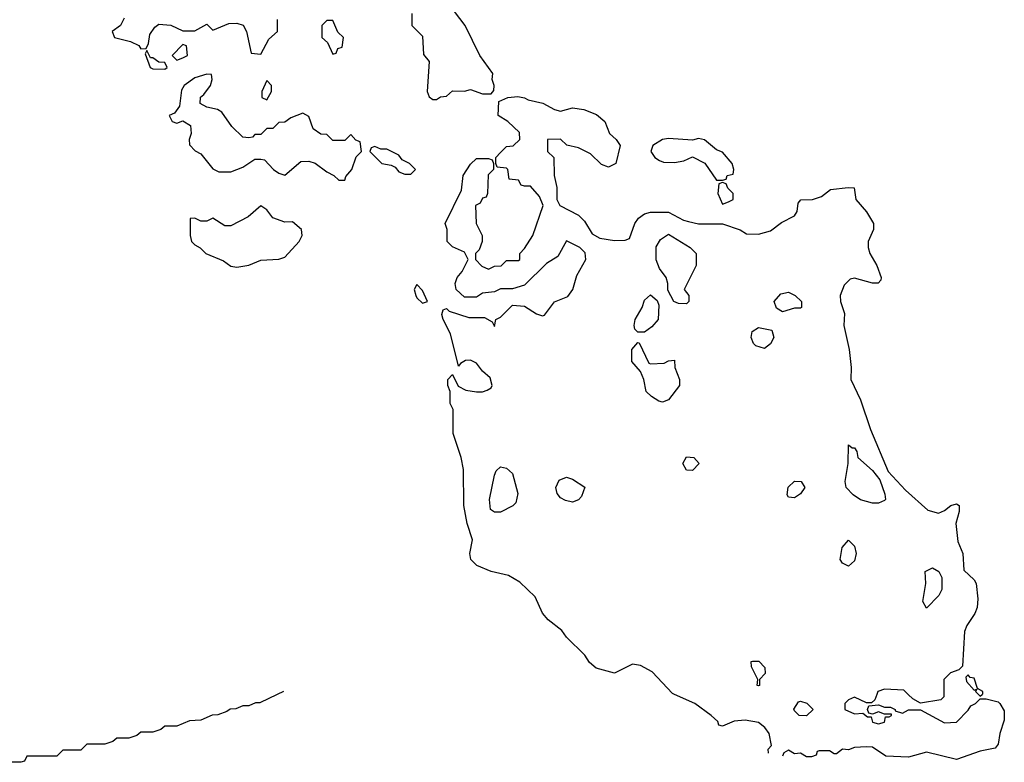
# Model space of a CAD drawing. Header units: inches. Extents: x 2601682 to 2755810, y 449311 to 584050.
# Tile 478 of 505: x 2752526 to 2755810, y 559774 to 562249. Entities that reach past the tile are written whole.
import ezdxf

# ---------------------------------------------------------------- set-up
doc = ezdxf.new("R2010")
doc.units = ezdxf.units.IN
doc.header["$MEASUREMENT"] = 0
doc.layers.add('C7555', color=7, linetype='Continuous')
doc.layers.add('C7556', color=7, linetype='Continuous')

msp = doc.modelspace()

# ---------------------------------------------------------------- linework, layer by layer
at = {"layer": 'C7555', "color": 2, "elevation": 2}
for points in [[(2753384.9, 560000), (2753327.3, 559972.7), (2753312.7, 559972.7), (2753290, 559962), (2753270, 559962), (2753247.3, 559952.7), (2753228.4, 559951.6), (2753216.4, 559943.6), (2753187.3, 559932.7), (2753168.4, 559931.6), (2753130, 559914), (2753092.7, 559912.7), (2753050, 559894), (2753010, 559894), (2752996.4, 559883.6), (2752970, 559874), (2752930, 559874), (2752916.4, 559863.6), (2752890, 559854), (2752850, 559854), (2752836.4, 559843.6), (2752810, 559834), (2752750, 559834), (2752730, 559814), (2752670, 559814), (2752650, 559794), (2752550, 559794), (2752542, 559778), (2752530, 559774), (2752450, 559774)], [(2755024, 559804), (2755022.8, 559817.2), (2755034, 559830), (2755026, 559870), (2755011.3, 559890), (2754990, 559906.8), (2754946, 559914), (2754908.7, 559911.3), (2754870, 559894), (2754858, 559898), (2754854, 559910), (2754832, 559930), (2754778, 559970), (2754709.8, 560000)], [(2755384.4, 560000), (2755378, 559982), (2755367.3, 559972.7), (2755350, 559972), (2755310, 559991.3), (2755290, 559982), (2755278, 559970), (2755278, 559950), (2755310, 559935.3), (2755338, 559938), (2755354, 559926), (2755366, 559926), (2755370, 559908), (2755390, 559902), (2755410, 559908), (2755414, 559926), (2755426, 559926), (2755434, 559930), (2755434, 559934), (2755410, 559934), (2755390, 559942), (2755370, 559934), (2755358, 559938), (2755354, 559950), (2755358, 559962), (2755390, 559966), (2755410, 559958), (2755430, 559958), (2755446, 559950), (2755446, 559946), (2755470, 559938), (2755490, 559948.7), (2755530, 559948.7), (2755610, 559906), (2755650, 559908), (2755690, 559948), (2755698, 559962), (2755714, 559970), (2755730, 559986), (2755750, 559986), (2755790, 559975.3), (2755795.3, 559970), (2755810, 559946), (2755810, 559914), (2755795.1, 559870), (2755790, 559834), (2755779, 559821), (2755730, 559811.3), (2755650, 559782.8), (2755550, 559807.3), (2755490, 559790.7), (2755414.8, 559794.8), (2755370, 559824.7), (2755350, 559826), (2755310, 559822.8), (2755290, 559816), (2755270, 559818), (2755250, 559802), (2755242, 559802), (2755227.3, 559812.7), (2755192.7, 559812.7), (2755186, 559810), (2755182, 559798), (2755167.3, 559792.7), (2755150, 559792), (2755130, 559804.7), (2755110, 559802), (2755090, 559814), (2755074.6, 559805.4), (2755070, 559794)], [(2755608, 560000), (2755608, 559992), (2755598, 559982), (2755530, 559971.3), (2755505.4, 559985.4), (2755489.8, 560000)], [(2755724, 560000), (2755730, 559994), (2755736, 560000)]]:
    msp.add_lwpolyline(points, dxfattribs=at)
msp.add_lwpolyline([(2755150, 559929), (2755126, 559930), (2755110, 559946), (2755108.4, 559951.6), (2755124, 559976), (2755130, 559978), (2755150.9, 559970.9), (2755172, 559950)], close=True, dxfattribs=at)
at = {"layer": 'C7556', "color": 2}
msp.add_line((2753406, 560010, 2), (2753384.9, 560000, 2), dxfattribs=at)
at = {"layer": 'C7556', "color": 2, "elevation": 2}
for points in [[(2753834, 562270), (2753834, 562230), (2753870, 562194), (2753872.7, 562132.7), (2753892, 562110), (2753884.7, 562010), (2753891.6, 561991.6), (2753903.6, 561983.6), (2753916.4, 561983.6), (2753930, 561992), (2753950, 561994), (2753970, 562012), (2754010, 562011.3), (2754030, 562016), (2754070, 562002), (2754098, 562002), (2754107.3, 562012.7), (2754108, 562030), (2754102, 562050), (2754104, 562070), (2754060.9, 562130), (2754011.6, 562230), (2753976.6, 562276.6)], [(2752874, 562254), (2752862, 562230), (2752834, 562210), (2752842, 562190), (2752895.9, 562175.9), (2752922.8, 562162.8), (2752930, 562152), (2752947.3, 562152.7), (2752955.3, 562170), (2752960.4, 562199.6), (2752976.4, 562223.6), (2752990, 562234), (2753030, 562231.3), (2753070, 562212), (2753110, 562212), (2753150, 562234), (2753170, 562214), (2753223.1, 562236.9), (2753250, 562238), (2753271.3, 562231.3), (2753282, 562210), (2753298, 562138), (2753330, 562134), (2753356.4, 562183.6), (2753386, 562210), (2753386, 562250)], [(2754709.8, 560000), (2754703, 560003), (2754635.5, 560075.5), (2754596.8, 560096.8), (2754570, 560100.7), (2754510, 560070.8), (2754448.2, 560088.2), (2754426.4, 560106.4), (2754410.5, 560130.5), (2754350, 560191.3), (2754333.7, 560213.7), (2754288.7, 560248.7), (2754270, 560271), (2754245.2, 560325.2), (2754194.6, 560374.6), (2754156.7, 560396.7), (2754098, 560410), (2754051, 560430), (2754030.7, 560450), (2754027.7, 560470), (2754035.9, 560515.9), (2754018.8, 560570), (2754007.3, 560630), (2754006, 560750), (2753998, 560790), (2753972, 560870), (2753972, 560950), (2753962, 560970), (2753962, 561010), (2753954, 561030), (2753954, 561050), (2753970, 561066), (2753988, 561028), (2754014, 561014), (2754050, 561008.7), (2754070, 561008.7), (2754085.4, 561014.6), (2754098, 561022), (2754102, 561030), (2754095.3, 561055.3), (2754070, 561078), (2754050, 561104.7), (2754030, 561114), (2754012.7, 561112.7), (2753996.4, 561103.6), (2753990, 561094), (2753962.4, 561202.4), (2753938, 561250), (2753934, 561266), (2753938, 561282), (2753950, 561286), (2753958, 561278), (2754023.6, 561256.4), (2754076.4, 561256.4), (2754102, 561242), (2754110, 561226), (2754114, 561250), (2754130, 561258), (2754170, 561298), (2754210, 561294), (2754250, 561268.7), (2754270, 561262), (2754276, 561264), (2754310, 561308.7), (2754353.7, 561326.3), (2754371, 561350), (2754384, 561396), (2754414, 561450), (2754411.6, 561471.6), (2754394, 561490), (2754350, 561512), (2754320.4, 561459.6), (2754283.1, 561436.9), (2754210, 561364.7), (2754170, 561352), (2754130, 561352), (2754110, 561342), (2754070, 561338), (2754050, 561324.7), (2754010, 561324.7), (2753982, 561350), (2753978, 561370), (2753984.7, 561390), (2754002, 561410), (2754022, 561450), (2754010, 561474), (2753970, 561492), (2753952, 561510), (2753952, 561550), (2753944.7, 561570), (2753999.6, 561680.4), (2754004.7, 561730), (2754030, 561768), (2754050, 561786), (2754090, 561786), (2754102, 561782), (2754106, 561770), (2754106, 561750), (2754088, 561732), (2754086, 561670), (2754082, 561658), (2754070, 561654), (2754062, 561638), (2754046, 561630), (2754048, 561570), (2754068, 561530), (2754068.7, 561510), (2754058, 561482), (2754046, 561470), (2754046, 561450), (2754067.3, 561427.3), (2754090, 561418), (2754110, 561428), (2754131.6, 561428.4), (2754150, 561446), (2754190, 561446), (2754194, 561450), (2754194, 561470), (2754210, 561486), (2754238, 561530), (2754272, 561630), (2754259.8, 561659.8), (2754230, 561694), (2754210, 561694), (2754198, 561698), (2754190, 561714), (2754158, 561718), (2754154, 561750), (2754150, 561754), (2754118, 561758), (2754114, 561770), (2754114, 561790), (2754130, 561806), (2754150, 561826), (2754171.6, 561828.4), (2754194, 561850), (2754192.7, 561872.7), (2754154, 561910), (2754122, 561930), (2754123.6, 561976.4), (2754154, 561990), (2754187.1, 561992.9), (2754210, 561989), (2754222, 561982), (2754270.9, 561970.9), (2754310, 561949.5), (2754330, 561943.7), (2754370, 561955.6), (2754408, 561950), (2754450, 561933.3), (2754477.6, 561910), (2754492.7, 561870), (2754515.3, 561850), (2754528.7, 561830), (2754514, 561770), (2754490, 561758), (2754466.4, 561766.4), (2754430, 561802), (2754390, 561822), (2754351.1, 561831.1), (2754330, 561851.3), (2754286, 561850), (2754286, 561810), (2754308, 561790), (2754308.7, 561730), (2754318, 561690), (2754318, 561650), (2754328, 561630), (2754390, 561598), (2754410, 561578), (2754435.3, 561535.3), (2754461.2, 561521.2), (2754510, 561513.2), (2754545.4, 561514.6), (2754559.8, 561520.2), (2754578, 561570), (2754590, 561588), (2754610, 561602), (2754630, 561608), (2754690, 561608), (2754740.4, 561580.4), (2754756.4, 561576.4), (2754790, 561568.7), (2754870, 561568.7), (2754928.9, 561548.9), (2754950, 561535.3), (2754990, 561534), (2755030, 561545.2), (2755066.4, 561573.6), (2755110, 561595.3), (2755118.8, 561610), (2755122.8, 561637.2), (2755131, 561649), (2755170.6, 561649.4), (2755199.9, 561660.1), (2755230, 561682.7), (2755289.2, 561689.2), (2755308.7, 561688.7), (2755315.1, 561650), (2755350, 561609), (2755373.3, 561570), (2755373.6, 561550), (2755356.2, 561510), (2755355.6, 561490), (2755362, 561470), (2755385.1, 561430), (2755399.3, 561390), (2755398.6, 561381.4), (2755389.2, 561370.8), (2755370, 561370.6), (2755310, 561388), (2755296.2, 561383.8), (2755276.3, 561363.7), (2755262, 561330), (2755263.7, 561310), (2755277, 561270), (2755274.5, 561230), (2755292.3, 561150), (2755299.3, 561090), (2755298, 561050), (2755330, 560982), (2755363.6, 560883.6), (2755423, 560743), (2755480.5, 560680.5), (2755554.5, 560614.5), (2755590, 560604), (2755610, 560612.7), (2755632, 560630), (2755650, 560635.1), (2755659, 560630), (2755659.3, 560610), (2755648.7, 560570), (2755655.1, 560510), (2755672, 560470), (2755674.6, 560414.6), (2755710, 560382), (2755716, 560370), (2755721.5, 560318.5), (2755719.5, 560290), (2755712, 560270), (2755685.2, 560230), (2755677, 560210), (2755670, 560094), (2755658, 560082), (2755630, 560072), (2755608, 560050), (2755608, 560000)], [(2755736, 560000), (2755738, 560002), (2755738, 560010), (2755720.4, 560020.4), (2755710, 560054), (2755696.4, 560056.4), (2755690, 560066), (2755682, 560058), (2755683.6, 560043.6), (2755710, 560014), (2755718, 560018), (2755714, 560010), (2755724, 560000)], [(2755489.8, 560000), (2755474.4, 560014.4), (2755410, 560018), (2755388, 560010), (2755384.4, 560000)]]:
    msp.add_lwpolyline(points, dxfattribs=at)
for points in [[(2753570, 562246), (2753550, 562246), (2753534, 562230), (2753534, 562190), (2753552.7, 562172.7), (2753570, 562134), (2753582, 562138), (2753587.3, 562152.7), (2753602, 562158), (2753606, 562190), (2753587.3, 562207.3)], [(2752950, 562146), (2752944.7, 562135.3), (2752961, 562090), (2752970, 562084.9), (2753010, 562084.7), (2753018, 562090), (2753010, 562106), (2752990, 562108), (2752970, 562122), (2752962, 562122)], [(2753070, 562166), (2753034, 562130), (2753050, 562114), (2753070, 562122), (2753086, 562130), (2753082, 562162)], [(2753150, 562068), (2753110, 562055.3), (2753074, 562030), (2753066, 562014), (2753058.8, 561961.2), (2753042, 561938), (2753024.7, 561930), (2753034, 561910), (2753050, 561904.7), (2753070, 561912), (2753096, 561896), (2753098, 561870), (2753091.3, 561850), (2753092, 561832), (2753111.6, 561811.6), (2753130, 561802), (2753170, 561752), (2753190, 561742), (2753230, 561742), (2753270, 561758), (2753310, 561784.7), (2753330, 561784.7), (2753342, 561782), (2753372, 561750), (2753390, 561738), (2753410, 561731.3), (2753464, 561776), (2753490, 561778), (2753511, 561771), (2753550, 561742), (2753574, 561730), (2753590, 561714), (2753610, 561714), (2753614, 561726), (2753634, 561750), (2753648.4, 561791.6), (2753666, 561810), (2753662, 561842), (2753647.3, 561847.3), (2753630, 561866), (2753610, 561846), (2753570, 561846), (2753550, 561866), (2753530, 561868), (2753505.2, 561885.2), (2753490, 561926), (2753470, 561938), (2753430, 561922), (2753410, 561908), (2753390, 561906), (2753370, 561886), (2753350, 561886), (2753330, 561866), (2753310, 561866), (2753302, 561858), (2753290, 561855.3), (2753270, 561858), (2753233.6, 561893.6), (2753200.4, 561940.4), (2753186, 561950), (2753150, 561958), (2753128, 561970), (2753128.7, 561991.3), (2753140.4, 561999.6), (2753162, 562030), (2753168, 562050), (2753166, 562066)], [(2753350, 562046), (2753334, 562010), (2753334, 561990), (2753350, 561982), (2753366, 562010), (2753366, 562030)], [(2754690, 561853.3), (2754670, 561849.3), (2754638, 561830), (2754631.3, 561810), (2754644.7, 561790), (2754659.8, 561779.8), (2754673.7, 561773.7), (2754710, 561773), (2754740.9, 561779.1), (2754770, 561792), (2754810.8, 561770.8), (2754850, 561714), (2754870, 561714), (2754882, 561718), (2754886, 561730), (2754906, 561734), (2754908, 561750), (2754902, 561770), (2754870, 561808), (2754850, 561815.3), (2754810, 561848.7), (2754790, 561852.7), (2754770, 561848)], [(2753710, 561826), (2753698, 561822), (2753694, 561810), (2753734, 561770), (2753764.7, 561764.7), (2753778, 561758), (2753790, 561742), (2753810, 561734), (2753830, 561734), (2753846, 561750), (2753826, 561770), (2753802, 561782), (2753790, 561798), (2753750, 561818), (2753730, 561818)], [(2754870, 561706), (2754858, 561702), (2754854, 561670), (2754870, 561634), (2754890, 561642), (2754906, 561650), (2754906, 561670), (2754887.3, 561687.3), (2754882, 561702)], [(2753330, 561628.7), (2753288.1, 561591.9), (2753230, 561562), (2753210, 561562), (2753170, 561588), (2753150, 561578), (2753130, 561578), (2753110, 561588), (2753094, 561586), (2753094.8, 561530), (2753098.8, 561510), (2753110, 561498.8), (2753128.4, 561488.4), (2753146.8, 561470), (2753205.8, 561445.8), (2753230, 561427.3), (2753250, 561424), (2753270, 561427.7), (2753290, 561431), (2753330, 561447.7), (2753390, 561451), (2753410, 561458), (2753458, 561510), (2753468, 561530), (2753466, 561550), (2753435.3, 561575.3), (2753410, 561574), (2753370, 561588.7), (2753350, 561615.3)], [(2754750, 561302), (2754723.1, 561303.1), (2754708, 561310), (2754688, 561348), (2754688, 561370), (2754682, 561390), (2754660.2, 561420.2), (2754648.9, 561448.9), (2754648.4, 561491.6), (2754663.1, 561516.9), (2754690, 561534), (2754762, 561490), (2754782, 561470), (2754782, 561430), (2754742, 561350), (2754758, 561330), (2754758, 561310)], [(2753850, 561366), (2753842, 561350), (2753846.8, 561330), (2753850, 561322), (2753870, 561304.7), (2753886, 561310), (2753870, 561346)], [(2754587.3, 561207.3), (2754578, 561218), (2754575.3, 561230), (2754579, 561250), (2754602, 561290), (2754610, 561314), (2754630, 561332), (2754652.7, 561312.7), (2754658, 561298), (2754656, 561250), (2754634.4, 561225.6), (2754610, 561208)], [(2755070, 561275.3), (2755050, 561288), (2755042, 561310), (2755064.7, 561335.3), (2755090, 561341), (2755112, 561330), (2755134, 561310), (2755134, 561290), (2755130, 561288), (2755110, 561288)], [(2755010, 561153.2), (2754981.6, 561161.6), (2754973.2, 561170), (2754965.2, 561190), (2754969, 561210), (2754990, 561222.8), (2755034.8, 561214.8), (2755041, 561190), (2755030, 561169)], [(2754630, 561102), (2754675.3, 561104.7), (2754690, 561112), (2754710, 561114), (2754711.3, 561090), (2754726.8, 561050), (2754726.8, 561030), (2754690, 560982), (2754670, 560974), (2754658, 560978), (2754632.9, 560992.9), (2754615.3, 561010), (2754608, 561050), (2754596.4, 561076.4), (2754568, 561110), (2754568, 561150), (2754587.3, 561172.7), (2754591.6, 561171.6), (2754624.7, 561104.7)], [(2755302, 560822), (2755310, 560822), (2755318, 560810), (2755322, 560790), (2755370, 560746.8), (2755395.2, 560715.2), (2755412, 560668), (2755414, 560650), (2755410, 560646), (2755390, 560638), (2755370, 560638), (2755330, 560648.7), (2755305.6, 560665.6), (2755282, 560690), (2755279, 560710), (2755289, 560770), (2755290, 560832)], [(2754770, 560746), (2754750, 560748), (2754738, 560770), (2754750, 560792), (2754774, 560790), (2754792, 560770)], [(2754110, 560608), (2754096.4, 560616.4), (2754093.2, 560650), (2754109.3, 560730.7), (2754115.1, 560744.9), (2754130, 560758.8), (2754150, 560754.8), (2754170, 560736), (2754187.3, 560670), (2754181, 560639), (2754170.9, 560629.1), (2754130, 560608)], [(2754370, 560641.2), (2754346.3, 560646.3), (2754330, 560655.3), (2754319, 560670), (2754314, 560690), (2754325.2, 560714.8), (2754350, 560724.7), (2754370, 560718), (2754411.1, 560691.1), (2754399.8, 560660.2), (2754390, 560649)], [(2755110, 560655.3), (2755090, 560658), (2755085.2, 560665.2), (2755089.3, 560690.7), (2755110, 560711), (2755132, 560710), (2755144.7, 560690), (2755130, 560668.7)], [(2755290, 560428), (2755270, 560438), (2755262, 560450), (2755268.7, 560490), (2755290, 560514), (2755310, 560494), (2755316, 560470), (2755310, 560446)], [(2755550, 560288), (2755538, 560310), (2755548, 560370), (2755546, 560410), (2755570, 560422), (2755592, 560410), (2755602, 560390), (2755602, 560350), (2755592, 560330)], [(2754990, 560028.7), (2754986, 560030), (2754988, 560050), (2754967.3, 560092.7), (2754966, 560110), (2754970, 560111.3), (2754990.7, 560110.7), (2755011.3, 560090), (2755012, 560070), (2754994, 560050), (2754994, 560030)]]:
    msp.add_lwpolyline(points, close=True, dxfattribs=at)

doc.saveas('drawing.dxf')
